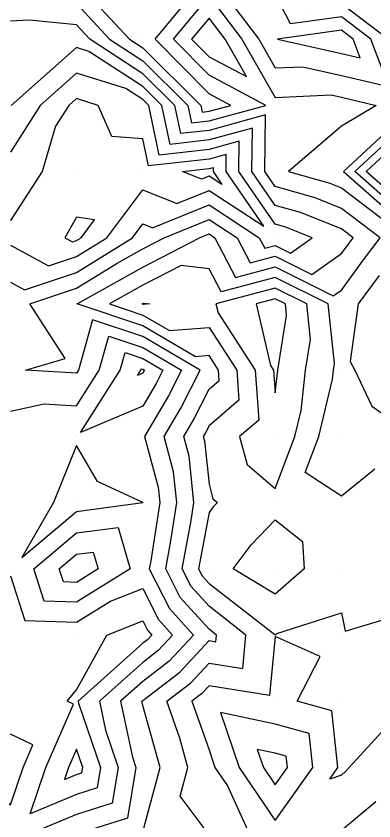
# Model space of a CAD drawing. Extents: x 2188792 to 2191981, y 386090 to 389710.
# Drawn here: x 2190931.1 to 2190985.1, y 388862.2 to 388983.8 of the extents above; entities that cross this region are included whole.
import ezdxf

# ---------------------------------------------------------------- set-up
doc = ezdxf.new("R2010")
doc.units = 0
for name, color, linetype in [('DTM Contours Major', 7, 'Continuous'), ('DTM Contours Minor', 7, 'Continuous'), ('Exist DTM QL2 LIDAR Elevation Point', 7, 'Continuous')]:
    doc.layers.add(name, color=color, linetype=linetype)

msp = doc.modelspace()

# ---------------------------------------------------------------- linework, layer by layer
at = {"layer": 'DTM Contours Major'}
for points in [[(2190989.47, 388999.57), (2190980.2, 388994.52), (2190972.14, 388990.29), (2190974.85, 388984.94), (2190980.2, 388985.68), (2190987.33, 388980.29), (2190990.2, 388972.68), (2190995.19, 388980.29), (2190996.26, 388984.24), (2190993, 388990.29), (2190990.2, 388999.32), (2190989.47, 388999.57)], [(2190940.2, 388985.68), (2190945.18, 388980.29), (2190950.2, 388977.02), (2190956.99, 388970.29), (2190957.55, 388967.65), (2190960.2, 388967.94), (2190968.8, 388970.29), (2190960.2, 388974.84), (2190954.82, 388980.29), (2190960.2, 388986.82), (2190965.17, 388980.29), (2190970.2, 388971.48), (2190978.63, 388971.86), (2190980.2, 388971.51), (2190985.43, 388970.29), (2190980.2, 388967.14), (2190972.21, 388960.29), (2190978.43, 388958.52), (2190980.2, 388957.82), (2190990.13, 388950.29)], [(2190956.2, 388960.29), (2190960.2, 388960.74), (2190960.82, 388960.91), (2190960.81, 388960.29), (2190962.16, 388958.33), (2190960.2, 388959.61), (2190959.05, 388959.14), (2190956.2, 388960.29)], [(2190940.2, 388953.42), (2190938.41, 388950.29), (2190939.57, 388949.66), (2190940.2, 388949.87), (2190940.87, 388950.29), (2190942.9, 388952.99), (2190940.2, 388953.42)], [(2190985.26, 388915.35), (2190980.2, 388911.28), (2190974.73, 388914.81), (2190976.8, 388920.29), (2190978.86, 388928.94), (2190979.01, 388930.29), (2190979.18, 388931.31), (2190978.2, 388940.29), (2190970.2, 388944.28), (2190962.02, 388942.11), (2190960.2, 388945.59), (2190956.01, 388946.11), (2190950.2, 388943.11), (2190945.18, 388940.29), (2190950.2, 388938.62), (2190954.23, 388936.26), (2190960.2, 388936.75), (2190964.4, 388930.29), (2190964.73, 388925.75), (2190960.2, 388921.9), (2190959.66, 388920.83), (2190959.34, 388920.29), (2190959.52, 388919.61), (2190960.2, 388913.09), (2190960.78, 388910.87), (2190961.47, 388910.29), (2190960.85, 388909.64), (2190960.2, 388908.78), (2190958.62, 388900.29), (2190959.15, 388899.24), (2190960.2, 388898.08), (2190970.13, 388890.35), (2190970.2, 388890.31), (2190970.43, 388890.51), (2190980.2, 388893.65), (2190980.75, 388890.84), (2190990.2, 388893.68)], [(2190985.88, 388944.61), (2190982.71, 388940.29), (2190981.53, 388931.61), (2190982.23, 388930.29), (2190984.78, 388924.86), (2190990.2, 388921.12)], [(2190949.41, 388929.5), (2190949.91, 388930.29), (2190949.97, 388930.51), (2190950.2, 388930.44), (2190950.45, 388930.29), (2190950.37, 388930.12), (2190950.2, 388929.83), (2190949.41, 388929.5)], [(2190933.17, 388863.25), (2190935.55, 388870.28), (2190939.74, 388879.83), (2190938.77, 388880.28), (2190940.2, 388881.98), (2190944.75, 388890.28), (2190950.2, 388892.42), (2190950.92, 388891), (2190951.57, 388890.28), (2190950.91, 388889.57), (2190950.2, 388889.03), (2190940.44, 388880.28), (2190940.5, 388879.98), (2190943.81, 388870.28), (2190943.29, 388867.19), (2190940.2, 388866.2), (2190933.17, 388863.25)], [(2190990.2, 388879.91), (2190981.35, 388870.28), (2190980.83, 388869.66), (2190980.2, 388869.13), (2190978.43, 388868.51), (2190979.68, 388870.28), (2190978.76, 388878.85), (2190973.52, 388880.28), (2190976.98, 388887.06), (2190970.2, 388890.07), (2190969.36, 388881.13), (2190960.2, 388882.63), (2190959.07, 388881.41), (2190957.6, 388880.28), (2190960.2, 388872.92), (2190961.1, 388870.28), (2190962.99, 388867.49), (2190966.28, 388860.28)]]:
    msp.add_lwpolyline(points, dxfattribs=at)
at = {"layer": 'DTM Contours Minor'}
for points in [[(2190940.2, 388988.9), (2190948.17, 388980.29), (2190950.2, 388978.97), (2190958.96, 388970.29), (2190959.18, 388969.27), (2190960.2, 388969.39), (2190963.52, 388970.29), (2190960.2, 388972.05), (2190952.07, 388980.29), (2190960.2, 388990.17), (2190967.71, 388980.29), (2190970.2, 388975.94), (2190974.36, 388976.13), (2190980.2, 388974.81), (2190987.34, 388973.15), (2190984.65, 388980.29), (2190980.2, 388983.65), (2190972.49, 388982.59), (2190970.2, 388987.13)], [(2190960.06, 388860.28), (2190955.86, 388865.94), (2190957.02, 388870.28), (2190955.8, 388874.68), (2190953.82, 388880.28), (2190957.44, 388883.04), (2190960.2, 388886.03), (2190965.29, 388885.2), (2190965.77, 388890.28), (2190960.2, 388894.62), (2190957.51, 388897.59), (2190956.14, 388900.29), (2190957.49, 388907.58), (2190957.92, 388910.29), (2190957.19, 388917.28), (2190956.38, 388920.29), (2190957.8, 388922.69), (2190960.2, 388927.44), (2190961.74, 388928.75), (2190961.62, 388930.29), (2190960.2, 388932.48), (2190958.17, 388932.32), (2190950.2, 388936.98), (2190940.27, 388940.29), (2190950.2, 388945.87), (2190958.77, 388950.29), (2190960.2, 388950.87), (2190961.09, 388950.29), (2190964.22, 388944.31), (2190970.2, 388945.9), (2190978.97, 388941.52), (2190980.2, 388942.39), (2190983.54, 388946.95), (2190986.05, 388950.29), (2190980.2, 388954.72), (2190976.22, 388956.31), (2190970.2, 388958.02), (2190968.64, 388960.29), (2190968.74, 388968.84), (2190960.2, 388966.5), (2190955.93, 388966.02), (2190955.03, 388970.29), (2190950.2, 388975.07), (2190942.19, 388980.29), (2190940.2, 388982.45), (2190933.08, 388983.18), (2190930.2, 388983.01)], [(2190965.85, 388974.64), (2190962.62, 388980.29), (2190960.2, 388983.48), (2190957.58, 388980.29), (2190960.2, 388977.63), (2190965.85, 388974.64)], [(2190980.2, 388981.63), (2190970.55, 388980.29), (2190980.2, 388978.12), (2190983.03, 388977.46), (2190981.97, 388980.29), (2190980.2, 388981.63)], [(2190990.2, 388953.28), (2190982.25, 388960.29), (2190990.2, 388967.65), (2190998.54, 388970.29), (2191000.2, 388972.93), (2191002.92, 388977.57), (2191010.2, 388976.31), (2191014.99, 388975.51), (2191020.2, 388979.73), (2191029.81, 388970.29), (2191028.87, 388968.96), (2191024.82, 388960.29), (2191022.33, 388958.17), (2191020.2, 388956.95), (2191015.2, 388960.29), (2191012.32, 388962.41), (2191010.2, 388961.92), (2191004.28, 388966.21), (2191005.75, 388960.29), (2191003.79, 388956.7), (2191000.2, 388957.87), (2190997.33, 388953.16), (2190990.2, 388953.28)], [(2190950.2, 388860.55), (2190952.8, 388870.28), (2190950.2, 388879.64), (2190950.06, 388880.28), (2190950.2, 388880.41), (2190955.81, 388884.67), (2190960.2, 388889.43), (2190961.22, 388889.26), (2190961.32, 388890.28), (2190960.2, 388891.15), (2190955.86, 388895.94), (2190953.66, 388900.29), (2190954.45, 388904.53), (2190955.35, 388910.29), (2190954.86, 388914.95), (2190953.42, 388920.29), (2190955.94, 388924.54), (2190958.84, 388930.29), (2190950.2, 388935.35), (2190942.61, 388937.87), (2190940.47, 388930.29), (2190940.2, 388929.86), (2190932.5, 388930.29), (2190938.46, 388932.03), (2190933.12, 388940.29), (2190940.2, 388942.66), (2190946.42, 388946.51), (2190950.2, 388948.64), (2190953.41, 388950.29), (2190960.2, 388953.06), (2190964.43, 388950.29), (2190966.41, 388946.5), (2190970.2, 388947.51), (2190975.75, 388944.74), (2190980.2, 388947.91), (2190981.21, 388949.28), (2190981.96, 388950.29), (2190980.2, 388951.63), (2190974.01, 388954.1), (2190970.2, 388955.18), (2190966.68, 388960.29), (2190966.76, 388966.86), (2190960.2, 388965.06), (2190954.31, 388964.4), (2190953.06, 388970.29), (2190950.2, 388973.12), (2190942.06, 388978.43), (2190940.2, 388979.01), (2190930.33, 388970.29)], [(2190930.2, 388943.59), (2190932.34, 388942.43), (2190940.2, 388945.06), (2190948.64, 388950.29), (2190950.2, 388952.37), (2190951.68, 388951.77), (2190960.2, 388955.24), (2190967.78, 388950.29), (2190968.61, 388948.7), (2190970.2, 388949.12), (2190972.53, 388947.96), (2190975.8, 388950.29), (2190971.8, 388951.89), (2190970.2, 388952.34), (2190964.72, 388960.29), (2190964.78, 388964.87), (2190960.2, 388963.62), (2190952.68, 388962.78), (2190951.09, 388970.29), (2190950.2, 388971.17), (2190947.66, 388972.83), (2190940.2, 388975.17), (2190934.68, 388970.29), (2190930.2, 388963.2)], [(2190930.2, 388949.16), (2190935.95, 388946.05), (2190940.2, 388947.47), (2190944.76, 388950.29), (2190950.2, 388957.54), (2190955.36, 388955.45), (2190960.2, 388957.42), (2190968.46, 388952.03), (2190962.77, 388960.29), (2190962.8, 388962.89), (2190960.2, 388962.18), (2190951.06, 388961.15), (2190950.2, 388965.22), (2190945.5, 388965.6), (2190943.48, 388970.29), (2190940.2, 388971.32), (2190939.03, 388970.29), (2190937.03, 388967.12), (2190935.02, 388960.29), (2190930.2, 388952.89)], [(2190990.2, 388969.24), (2190980.54, 388960.29), (2190990.2, 388951.77)], [(2190990.2, 388954.79), (2190983.96, 388960.29), (2190990.2, 388966.07), (2190998.65, 388968.74), (2190999.21, 388960.29), (2190995.8, 388954.69), (2190990.2, 388954.79)], [(2190970.2, 388942.67), (2190961.24, 388940.29), (2190961.56, 388938.93), (2190967.17, 388930.29), (2190967.73, 388922.76), (2190964.82, 388920.29), (2190965.94, 388916.03), (2190970.2, 388912.41), (2190973.18, 388920.29), (2190974.11, 388924.2), (2190974.8, 388930.29), (2190975.55, 388934.94), (2190974.97, 388940.29), (2190970.2, 388942.67)], [(2190950.2, 388940.25), (2190950.1, 388940.29), (2190950.2, 388940.35), (2190950.32, 388940.41), (2190951.28, 388940.29), (2190950.28, 388940.21), (2190950.2, 388940.25)], [(2190970.2, 388941.06), (2190967.3, 388940.29), (2190969.48, 388931.01), (2190969.95, 388930.29), (2190970.2, 388926.86), (2190970.58, 388930.29), (2190971.93, 388938.56), (2190971.74, 388940.29), (2190970.2, 388941.06)], [(2190930.2, 388924.07), (2190935.3, 388925.18), (2190940.2, 388924.91), (2190943.61, 388930.29), (2190945.07, 388935.42), (2190950.2, 388933.71), (2190956.04, 388930.29), (2190954.08, 388926.4), (2190950.46, 388920.29), (2190952.53, 388912.62), (2190952.78, 388910.29), (2190951.4, 388901.49), (2190951.17, 388900.29), (2190954.21, 388894.3), (2190957.85, 388890.28), (2190954.18, 388886.31), (2190950.2, 388883.28), (2190946.85, 388880.28), (2190948.64, 388871.84), (2190949.17, 388870.28), (2190947.87, 388862.61), (2190940.56, 388860.28)], [(2190940.77, 388920.86), (2190946.76, 388930.29), (2190947.52, 388932.96), (2190950.2, 388932.07), (2190953.25, 388930.29), (2190952.23, 388928.26), (2190950.2, 388924.84), (2190940.77, 388920.86)], [(2190940.2, 388918.92), (2190936.72, 388910.29), (2190931.92, 388902.01), (2190940.2, 388908.92), (2190950.19, 388910.28), (2190950.2, 388910.24), (2190950.2, 388910.29), (2190950.2, 388910.29), (2190950.2, 388910.32), (2190943.37, 388913.46), (2190940.2, 388918.92)], [(2190966.59, 388903.9), (2190970.2, 388907.67), (2190974.32, 388904.41), (2190974.58, 388900.29), (2190970.2, 388896.43), (2190963.87, 388900.29), (2190966.59, 388903.9)], [(2190935.31, 388895.4), (2190933.72, 388900.29), (2190940.2, 388905.7), (2190946.46, 388906.54), (2190948.3, 388900.29), (2190940.2, 388895.22), (2190935.31, 388895.4)], [(2190938.22, 388898.31), (2190937.58, 388900.29), (2190940.2, 388902.47), (2190942.72, 388902.81), (2190943.47, 388900.29), (2190940.2, 388898.24), (2190938.22, 388898.31)], [(2190930.2, 388899.24), (2190932.4, 388892.48), (2190940.2, 388892.2), (2190945.31, 388895.4), (2190950.2, 388897.32), (2190952.56, 388892.65), (2190954.71, 388890.28), (2190952.54, 388887.94), (2190950.2, 388886.15), (2190943.64, 388880.28), (2190944.57, 388875.91), (2190946.49, 388870.28), (2190945.58, 388864.9), (2190940.2, 388863.18), (2190933.28, 388860.28)], [(2190975.32, 388875.41), (2190970.2, 388876.81), (2190961.93, 388878.56), (2190964.76, 388870.28), (2190970.2, 388862.24), (2190975.87, 388870.28), (2190975.32, 388875.41)], [(2190932.11, 388870.28), (2190933.61, 388873.7), (2190930.2, 388875.31)], [(2190940.2, 388873.03), (2190938.99, 388870.28), (2190938.37, 388868.46), (2190940.2, 388869.22), (2190941, 388869.48), (2190941.14, 388870.28), (2190940.2, 388873.03)], [(2190971.88, 388871.97), (2190970.2, 388872.43), (2190967.48, 388873), (2190968.41, 388870.28), (2190970.2, 388867.64), (2190972.06, 388870.28), (2190971.88, 388871.97)], [(2190912.2, 388860.28), (2190920.19, 388868.34), (2190926.84, 388866.92), (2190930.2, 388864.63), (2190932.11, 388870.28)], [(2190985.4, 388865.09), (2190980.2, 388860.73)]]:
    msp.add_lwpolyline(points, dxfattribs=at)
at = {"layer": 'Exist DTM QL2 LIDAR Elevation Point'}
for p, q in [((2190940.2, 388980.29), (2190940.2, 388980.29)), ((2190950.2, 388980.29), (2190950.2, 388980.29)), ((2190960.2, 388980.29), (2190960.2, 388980.29)), ((2190970.2, 388980.29), (2190970.2, 388980.29)), ((2190980.2, 388980.29), (2190980.2, 388980.29)), ((2190940.2, 388970.29), (2190940.2, 388970.29)), ((2190950.2, 388970.29), (2190950.2, 388970.29)), ((2190960.2, 388970.29), (2190960.2, 388970.29)), ((2190970.2, 388970.29), (2190970.2, 388970.29)), ((2190980.2, 388970.29), (2190980.2, 388970.29)), ((2190940.2, 388960.29), (2190940.2, 388960.29)), ((2190950.2, 388960.29), (2190950.2, 388960.29)), ((2190960.2, 388960.29), (2190960.2, 388960.29)), ((2190970.2, 388960.29), (2190970.2, 388960.29)), ((2190980.2, 388960.29), (2190980.2, 388960.29)), ((2190940.2, 388950.29), (2190940.2, 388950.29)), ((2190950.2, 388950.29), (2190950.2, 388950.29)), ((2190960.2, 388950.29), (2190960.2, 388950.29)), ((2190970.2, 388950.29), (2190970.2, 388950.29)), ((2190980.2, 388950.29), (2190980.2, 388950.29)), ((2190940.2, 388940.29), (2190940.2, 388940.29)), ((2190950.2, 388940.29), (2190950.2, 388940.29)), ((2190960.2, 388940.29), (2190960.2, 388940.29)), ((2190970.2, 388940.29), (2190970.2, 388940.29)), ((2190980.2, 388940.29), (2190980.2, 388940.29)), ((2190940.2, 388930.29), (2190940.2, 388930.29)), ((2190950.2, 388930.29), (2190950.2, 388930.29)), ((2190960.2, 388930.29), (2190960.2, 388930.29)), ((2190970.2, 388930.29), (2190970.2, 388930.29)), ((2190980.2, 388930.29), (2190980.2, 388930.29)), ((2190940.2, 388920.29), (2190940.2, 388920.29)), ((2190950.2, 388920.29), (2190950.2, 388920.29)), ((2190960.2, 388920.29), (2190960.2, 388920.29)), ((2190970.2, 388920.29), (2190970.2, 388920.29)), ((2190980.2, 388920.29), (2190980.2, 388920.29)), ((2190940.2, 388910.29), (2190940.2, 388910.29)), ((2190950.2, 388910.29), (2190950.2, 388910.29)), ((2190960.2, 388910.29), (2190960.2, 388910.29)), ((2190970.2, 388910.29), (2190970.2, 388910.29)), ((2190980.2, 388910.29), (2190980.2, 388910.29)), ((2190940.2, 388900.29), (2190940.2, 388900.29)), ((2190950.2, 388900.29), (2190950.2, 388900.29)), ((2190960.2, 388900.29), (2190960.2, 388900.29)), ((2190970.2, 388900.29), (2190970.2, 388900.29)), ((2190980.2, 388900.29), (2190980.2, 388900.29)), ((2190940.2, 388890.28), (2190940.2, 388890.28)), ((2190950.2, 388890.28), (2190950.2, 388890.28)), ((2190960.2, 388890.28), (2190960.2, 388890.28)), ((2190970.2, 388890.28), (2190970.2, 388890.28)), ((2190980.2, 388890.28), (2190980.2, 388890.28)), ((2190940.2, 388880.28), (2190940.2, 388880.28)), ((2190950.2, 388880.28), (2190950.2, 388880.28)), ((2190960.2, 388880.28), (2190960.2, 388880.28)), ((2190970.2, 388880.28), (2190970.2, 388880.28)), ((2190980.2, 388880.28), (2190980.2, 388880.28)), ((2190940.2, 388870.28), (2190940.2, 388870.28)), ((2190950.2, 388870.28), (2190950.2, 388870.28)), ((2190960.2, 388870.28), (2190960.2, 388870.28)), ((2190970.2, 388870.28), (2190970.2, 388870.28)), ((2190980.2, 388870.28), (2190980.2, 388870.28))]:
    msp.add_line(p, q, dxfattribs=at)

doc.saveas('drawing.dxf')
